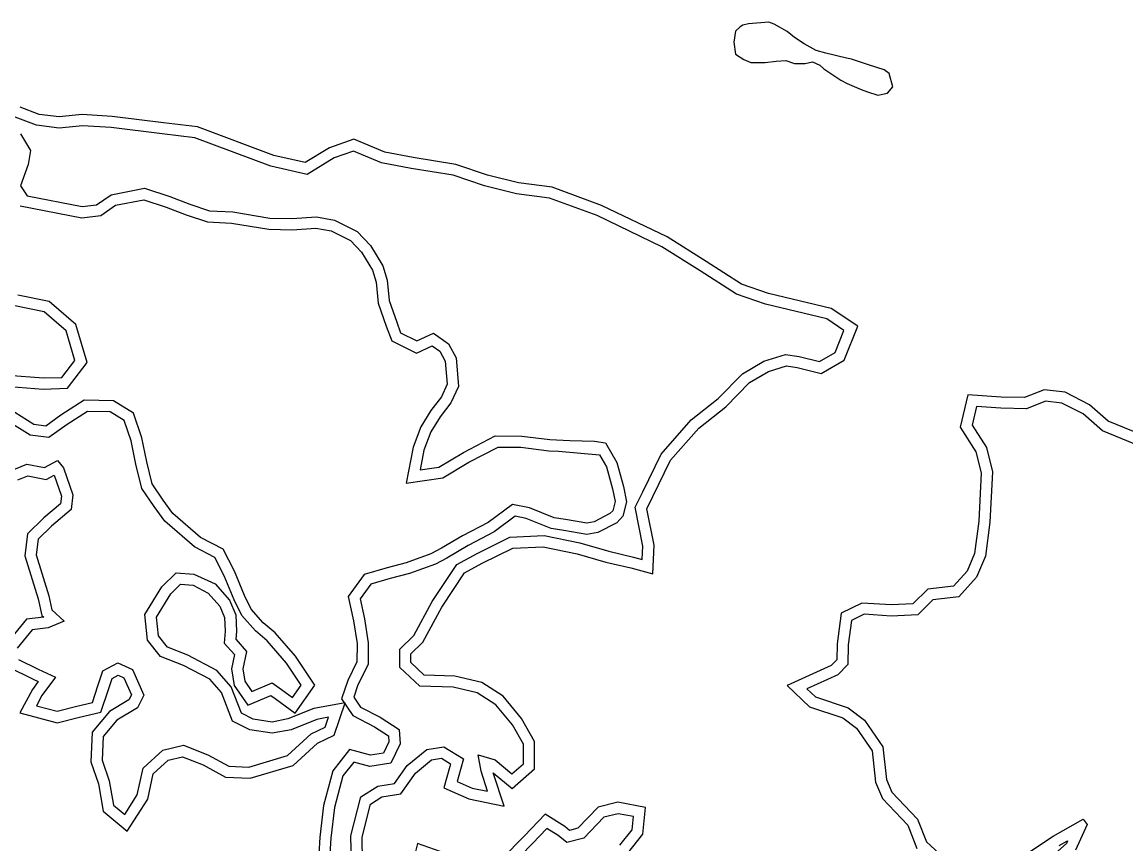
# Model space of a CAD drawing. Extents: x 2160437 to 2172832, y 205694 to 212444.
# Drawn here: x 2165488.9 to 2165786.1, y 209174.3 to 209395.7 of the extents above; entities that cross this region are included whole.
import ezdxf

# ---------------------------------------------------------------- set-up
doc = ezdxf.new("R2010")
doc.units = 0
for name, color, linetype in [('RD_EX_H2O', 7, 'Continuous'), ('RD_EX_VEG_ShrubLine', 7, 'Continuous'), ('RD_EX_VEG_TreeLine', 7, 'Continuous')]:
    doc.layers.add(name, color=color, linetype=linetype)

msp = doc.modelspace()

# ---------------------------------------------------------------- linework, layer by layer
at = {"layer": 'RD_EX_H2O'}
for points in [[(2165577.56, 209169.07), (2165577.4, 209176.46), (2165580.04, 209186.91), (2165584.69, 209189.8), (2165589.15, 209190.54), (2165592.56, 209195.34), (2165597.82, 209199.72), (2165602.42, 209200.45), (2165607.75, 209197.22), (2165606.9, 209194.28), (2165606, 209191.04), (2165610.04, 209189.29), (2165614.21, 209188.44), (2165612.44, 209193.86), (2165611.68, 209198.29), (2165616.28, 209196.88), (2165620.76, 209193.16), (2165623.85, 209195.83), (2165623.87, 209201.09), (2165620.89, 209206.33), (2165616.4, 209211.77), (2165611.44, 209214.93), (2165604.96, 209216.5), (2165595.95, 209216.77), (2165590.56, 209221.81), (2165590.57, 209226.75), (2165594.35, 209230.44), (2165599.32, 209239.58), (2165605.93, 209249.55), (2165611.39, 209252.52), (2165620.24, 209256.91), (2165629.42, 209257.32), (2165639.08, 209255.34), (2165646.84, 209253.08), (2165653.51, 209251.52), (2165655.86, 209250.88), (2165656.02, 209254.5), (2165653.98, 209264.94), (2165655.98, 209269.14), (2165660.99, 209279.27), (2165668.99, 209288.48), (2165676.31, 209294.22), (2165682.83, 209300.91), (2165688.6, 209304.3), (2165694.46, 209306.14), (2165698.15, 209305.55), (2165703.59, 209304.18), (2165707.82, 209306.66), (2165710.17, 209312.56), (2165705.52, 209315.68), (2165689.02, 209319.65), (2165681.26, 209322.32), (2165671.49, 209328.67), (2165661.11, 209335.14), (2165643.7, 209343.52), (2165630.91, 209348.25), (2165621.99, 209349.35), (2165613.36, 209351.5), (2165604.92, 209354.39), (2165593.64, 209356.19), (2165585.69, 209357.72), (2165578.09, 209360.87), (2165572.89, 209359.09), (2165565.64, 209354.64), (2165555.82, 209356.86), (2165535.37, 209364.5), (2165526.6, 209365.54), (2165512.83, 209367.25), (2165505.13, 209367.72), (2165498.82, 209367.12), (2165492.79, 209367.85), (2165487, 209370.06)], [(2165488.48, 209365.53), (2165491.1, 209361.09), (2165490.53, 209357.26), (2165488.48, 209351.53), (2165490.2, 209348.86), (2165505.08, 209345.93), (2165508.92, 209346.4), (2165512.83, 209349.16), (2165521.86, 209350.87), (2165528.69, 209348.66), (2165534.02, 209346.56), (2165539.38, 209344.81), (2165545.6, 209344.5), (2165555.55, 209342.85), (2165561.54, 209342.73), (2165568.13, 209343.16), (2165573.02, 209342.31), (2165579.11, 209339.24), (2165582.67, 209335.48), (2165586.02, 209330.03), (2165587.14, 209326.13), (2165587.69, 209320.61), (2165589.74, 209314.79), (2165590.79, 209311.96), (2165595.13, 209309.76), (2165599.65, 209311.84), (2165603.66, 209309.01), (2165605.77, 209305.17), (2165606.41, 209297.52), (2165604.36, 209293.12), (2165601.4, 209289.3), (2165598.96, 209285.25), (2165597.04, 209280.33), (2165596.04, 209275.01), (2165601.1, 209275.76), (2165607.71, 209279.68), (2165616.29, 209284.18), (2165623.4, 209284.11), (2165630.93, 209283.17), (2165636.33, 209282.95), (2165643.01, 209282.76), (2165645.97, 209282.35), (2165649.05, 209277.03), (2165650.77, 209270.58), (2165651.6, 209266.4), (2165650.64, 209262.51), (2165648.97, 209260.8), (2165643.9, 209258.19), (2165640.97, 209257.63), (2165634.73, 209258.72), (2165631.31, 209259.2), (2165624.59, 209261.96), (2165621.66, 209262.53), (2165615.98, 209258.33), (2165608.94, 209254.65), (2165603.25, 209251.27), (2165600.17, 209249.64), (2165593.2, 209247.15), (2165588.02, 209245.73), (2165582.81, 209244.23), (2165579.87, 209240.26), (2165581.08, 209234.91), (2165582.08, 209228.47), (2165582.03, 209222.63), (2165579.32, 209217.15), (2165578.19, 209213.79), (2165579.97, 209211.14), (2165585.26, 209208.43), (2165590.37, 209205.11), (2165590.71, 209201.19), (2165588.2, 209196.03), (2165582.52, 209195.11), (2165578.17, 209196.27), (2165575.25, 209192.56), (2165573.02, 209184.06), (2165572, 209175.84), (2165571.74, 209171.59)], [(2165485.04, 209300.54), (2165494.61, 209299.79), (2165499.58, 209299.94), (2165503.07, 209304.52), (2165500.72, 209312.52), (2165494.79, 209317.56), (2165486.89, 209319.21)], [(2165791.33, 209280.8), (2165779.76, 209285.54), (2165774.55, 209290.08), (2165768.82, 209293.03), (2165764.47, 209293.56), (2165759.36, 209291.47), (2165752.4, 209291.66), (2165745.88, 209292.1), (2165744.69, 209287.09), (2165748.51, 209281.07), (2165750.13, 209274.49), (2165749.45, 209260.9), (2165748.25, 209251.75), (2165745.88, 209246.13), (2165741.11, 209240.8), (2165734.1, 209240.05), (2165730.06, 209235.98), (2165722.91, 209235.62), (2165715.58, 209236.11), (2165712.16, 209234.45), (2165711.3, 209227.92), (2165711.21, 209222.6), (2165708.48, 209219.82), (2165700.17, 209216.06), (2165702.5, 209213.84), (2165711.26, 209210.95), (2165715.7, 209207.57), (2165720.66, 209200.41), (2165721.58, 209191.65), (2165723.07, 209188.16), (2165729.98, 209180.91), (2165732.36, 209174.81), (2165735.84, 209171.72)], [(2165487.92, 209223.93), (2165493.17, 209221.33), (2165497.86, 209219.2), (2165494.21, 209214.27), (2165492.71, 209211.49), (2165498.31, 209210), (2165503.59, 209211.33), (2165507.8, 209212.33), (2165509.3, 209216.84), (2165510.64, 209220.88), (2165514.65, 209223.04), (2165518.56, 209221.22), (2165521.63, 209214.31), (2165519.94, 209210.93), (2165514.39, 209207.63), (2165510.66, 209203.24), (2165510.44, 209196.8), (2165512.32, 209191.23), (2165513.5, 209184.67), (2165516.51, 209182.15), (2165519.89, 209187.5), (2165521.44, 209194.68), (2165526.78, 209199.53), (2165532.31, 209200.84), (2165538.9, 209198.27), (2165544.5, 209195.24), (2165549.92, 209194.97), (2165560.38, 209198.04), (2165566.71, 209203.91), (2165570.47, 209205.73), (2165571.37, 209208.37), (2165568.26, 209207.8), (2165561.3, 209205.03), (2165556.24, 209204.06), (2165550.19, 209204.98), (2165545.53, 209207.37), (2165542.58, 209215.04), (2165539.44, 209218.61), (2165532.29, 209222.34), (2165526.14, 209224.76), (2165522.68, 209229.15), (2165521.94, 209236.07), (2165526.51, 209243.49), (2165530.34, 209247.29), (2165535.14, 209246.97), (2165540.86, 209244.29), (2165544.68, 209239.91), (2165546.39, 209235.97), (2165546.57, 209231.48), (2165546.41, 209229.38), (2165549.27, 209226.1), (2165548.31, 209221.4), (2165548.85, 209218.11), (2165550.76, 209215.35), (2165556.23, 209217.65), (2165558.75, 209215.85), (2165561.69, 209213.68), (2165564.05, 209217.04), (2165560.1, 209222.97), (2165554.86, 209228.98), (2165551.69, 209231.66), (2165548.03, 209235.79), (2165545.98, 209239.97), (2165543.31, 209246.52), (2165540.78, 209251.46), (2165535.26, 209254.28), (2165527.27, 209261.24), (2165524.41, 209265.14), (2165521.13, 209270.01), (2165519.53, 209276.53), (2165518.22, 209282.89), (2165516.37, 209288.34), (2165512.59, 209290.66), (2165506.45, 209290.75), (2165500.99, 209287.27), (2165496.04, 209283.7), (2165491.03, 209284.39), (2165484.82, 209288.19)], [(2165485.58, 209274.68), (2165490.14, 209276.56), (2165494.91, 209275.62), (2165498.42, 209277.51), (2165500.06, 209275.56), (2165502.54, 209268.27), (2165502.09, 209264.39), (2165496.75, 209259.85), (2165493.16, 209256.36), (2165492.66, 209252.18), (2165496.08, 209241.07), (2165496.92, 209237.33), (2165500.2, 209234.28), (2165495.88, 209232.43), (2165491.57, 209231.94), (2165487.52, 209227.02)], [(2165649.86, 209173.91), (2165653.15, 209178.04), (2165653.51, 209181.6), (2165649.37, 209182.4), (2165645.5, 209181.48), (2165640.09, 209175.85), (2165635.54, 209174.6), (2165633.26, 209176.52), (2165630.2, 209178.43), (2165626.29, 209174.35), (2165619.83, 209167.77)], [(2165760.38, 209172.35), (2165766.54, 209176.39), (2165774.55, 209180.91), (2165775.63, 209179.47), (2165772.53, 209172.59)]]:
    msp.add_lwpolyline(points, dxfattribs=at)
at = {"layer": 'RD_EX_VEG_ShrubLine'}
msp.add_lwpolyline([(2165684.45, 209395.19), (2165682.91, 209394.78), (2165682.19, 209394.38), (2165680.94, 209393.21), (2165680.52, 209390.21), (2165681, 209387), (2165683.18, 209385.58), (2165685.11, 209384.81), (2165688.91, 209384.76), (2165691.9, 209385.16), (2165694.49, 209385.27), (2165696.87, 209384.49), (2165699.7, 209384.5), (2165701.72, 209384.97), (2165703.69, 209384.09), (2165704.78, 209383.06), (2165709.34, 209380.04), (2165711.02, 209379.11), (2165714.84, 209377.5), (2165716.47, 209376.87), (2165719.26, 209375.99), (2165721.88, 209376.55), (2165723.33, 209378.18), (2165722.38, 209381.78), (2165721, 209382.76), (2165716.81, 209384.17), (2165712.21, 209385.67), (2165710.86, 209385.9), (2165705.29, 209387.29), (2165702.7, 209387.99), (2165699.42, 209389.81), (2165696.81, 209391.51), (2165694.88, 209393.1), (2165691.41, 209395.09), (2165689.93, 209395.66)], close=True, dxfattribs=at)
for points in [[(2165580.56, 209169.5), (2165580.41, 209176.12), (2165582.65, 209185), (2165585.77, 209186.94), (2165590.88, 209187.78), (2165594.78, 209193.28), (2165599.11, 209196.89), (2165601.8, 209197.32), (2165604.23, 209195.85), (2165604.01, 209195.1), (2165602.42, 209189.33), (2165609.14, 209186.42), (2165618.66, 209184.47), (2165615.73, 209193.43), (2165620.79, 209189.23), (2165626.85, 209194.45), (2165626.88, 209201.88), (2165623.36, 209208.04), (2165618.41, 209214.05), (2165612.63, 209217.73), (2165605.36, 209219.48), (2165597.17, 209219.74), (2165593.56, 209223.11), (2165593.57, 209225.48), (2165596.77, 209228.6), (2165601.89, 209238.03), (2165608.02, 209247.27), (2165612.77, 209249.86), (2165621.01, 209253.94), (2165629.19, 209254.31), (2165638.36, 209252.43), (2165646.08, 209250.17), (2165652.78, 209248.61), (2165658.7, 209247.01), (2165659.03, 209254.72), (2165657.11, 209264.54), (2165658.68, 209267.83), (2165663.5, 209277.6), (2165671.06, 209286.3), (2165678.32, 209291.99), (2165684.69, 209298.53), (2165689.83, 209301.54), (2165694.69, 209303.07), (2165697.54, 209302.61), (2165704.04, 209300.97), (2165710.23, 209304.59), (2165713.86, 209313.71), (2165706.74, 209318.47), (2165689.86, 209322.53), (2165682.58, 209325.04), (2165673.1, 209331.2), (2165662.56, 209337.78), (2165644.88, 209346.28), (2165631.62, 209351.19), (2165622.54, 209352.31), (2165614.21, 209354.39), (2165605.65, 209357.31), (2165594.16, 209359.14), (2165586.55, 209360.61), (2165578.19, 209364.07), (2165571.61, 209361.82), (2165565.12, 209357.83), (2165556.68, 209359.75), (2165536.08, 209367.44), (2165526.96, 209368.51), (2165513.11, 209370.24), (2165505.08, 209370.73), (2165498.86, 209370.14), (2165493.51, 209370.78), (2165488.32, 209372.76)], [(2165792.51, 209283.56), (2165781.35, 209288.13), (2165776.25, 209292.58), (2165769.72, 209295.95), (2165764.06, 209296.63), (2165758.81, 209294.49), (2165752.54, 209294.65), (2165743.54, 209295.27), (2165741.48, 209286.55), (2165745.72, 209279.88), (2165747.11, 209274.2), (2165746.46, 209261.17), (2165745.33, 209252.54), (2165743.31, 209247.75), (2165739.64, 209243.66), (2165732.72, 209242.92), (2165728.75, 209238.92), (2165722.93, 209238.63), (2165714.98, 209239.15), (2165709.4, 209236.44), (2165708.31, 209228.14), (2165708.23, 209223.85), (2165706.73, 209222.32), (2165694.88, 209216.96), (2165700.92, 209211.21), (2165709.84, 209208.26), (2165713.51, 209205.47), (2165717.75, 209199.34), (2165718.64, 209190.88), (2165720.53, 209186.49), (2165727.4, 209179.27), (2165729.82, 209173.05)], [(2165651.99, 209171.77), (2165656.05, 209176.86), (2165656.77, 209184.03), (2165649.3, 209185.47), (2165643.95, 209184.2), (2165638.5, 209178.52), (2165636.27, 209177.91), (2165635.03, 209178.95), (2165629.72, 209182.26), (2165624.14, 209176.44), (2165618.04, 209170.23)], [(2165768.1, 209173.82), (2165770.37, 209175.11), (2165770.05, 209174.4), (2165761.48, 209166.73)], [(2165601.48, 209172.26), (2165595.3, 209174.34), (2165592.86, 209164.32)]]:
    msp.add_lwpolyline(points, dxfattribs=at)
at = {"layer": 'RD_EX_VEG_TreeLine'}
for points in [[(2165488.37, 209346.16), (2165504.97, 209342.89), (2165510.04, 209343.52), (2165514.03, 209346.34), (2165521.66, 209347.78), (2165527.67, 209345.83), (2165533.01, 209343.73), (2165538.83, 209341.84), (2165545.28, 209341.51), (2165555.27, 209339.86), (2165561.61, 209339.73), (2165567.97, 209340.15), (2165572.07, 209339.43), (2165577.29, 209336.79), (2165580.27, 209333.64), (2165583.25, 209328.81), (2165584.18, 209325.56), (2165584.74, 209319.96), (2165586.92, 209313.77), (2165588.39, 209309.82), (2165595.07, 209306.43), (2165599.33, 209308.4), (2165601.36, 209306.96), (2165602.83, 209304.29), (2165603.36, 209298.07), (2165601.79, 209294.69), (2165598.92, 209291), (2165596.26, 209286.58), (2165594.15, 209281.16), (2165592.31, 209271.42), (2165602.13, 209272.88), (2165609.17, 209277.06), (2165617.02, 209281.18), (2165623.19, 209281.12), (2165630.68, 209280.18), (2165633.33, 209280.07), (2165644.37, 209279.12), (2165646.26, 209275.87), (2165647.85, 209269.9), (2165648.52, 209266.47), (2165647.92, 209264.02), (2165647.16, 209263.24), (2165642.91, 209261.05), (2165640.95, 209260.68), (2165635.2, 209261.68), (2165632.1, 209262.11), (2165625.46, 209264.84), (2165620.94, 209265.73), (2165614.38, 209260.88), (2165607.47, 209257.27), (2165601.79, 209253.89), (2165598.96, 209252.39), (2165592.3, 209250.01), (2165587.21, 209248.61), (2165581.01, 209246.83), (2165576.64, 209240.95), (2165578.13, 209234.35), (2165579.08, 209228.25), (2165579.03, 209223.34), (2165576.54, 209218.3), (2165574.88, 209213.35), (2165577.91, 209208.83), (2165583.75, 209205.83), (2165587.51, 209203.39), (2165587.65, 209201.75), (2165586.18, 209198.75), (2165582.67, 209198.17), (2165577.04, 209199.67), (2165572.51, 209193.93), (2165570.06, 209184.63), (2165569.01, 209176.11), (2165568.73, 209171.42)], [(2165485.54, 209297.49), (2165494.54, 209296.78), (2165501.1, 209296.99), (2165506.38, 209303.91), (2165503.35, 209314.23), (2165496.15, 209320.35), (2165487.75, 209322.1)], [(2165485.15, 209221.96), (2165491.88, 209218.62), (2165493.24, 209218), (2165491.68, 209215.89), (2165488.25, 209209.57), (2165498.29, 209206.9), (2165504.3, 209208.42), (2165510.11, 209209.79), (2165512.15, 209215.89), (2165513.12, 209218.8), (2165514.75, 209219.69), (2165516.28, 209218.97), (2165518.31, 209214.39), (2165517.65, 209213.05), (2165512.42, 209209.95), (2165507.7, 209204.38), (2165507.42, 209196.35), (2165509.41, 209190.48), (2165510.73, 209183.07), (2165517.21, 209177.65), (2165522.71, 209186.35), (2165524.17, 209193.1), (2165528.22, 209196.79), (2165532.1, 209197.7), (2165537.63, 209195.55), (2165543.67, 209192.28), (2165550.28, 209191.94), (2165561.9, 209195.36), (2165568.42, 209201.4), (2165572.91, 209203.58), (2165575.87, 209212.24), (2165567.43, 209210.7), (2165560.46, 209207.93), (2165556.18, 209207.1), (2165551.13, 209207.87), (2165547.92, 209209.51), (2165545.19, 209216.61), (2165541.33, 209221.01), (2165533.53, 209225.07), (2165527.99, 209227.25), (2165525.57, 209230.33), (2165525.03, 209235.37), (2165528.88, 209241.61), (2165531.49, 209244.2), (2165534.94, 209243.97), (2165534.94, 209243.97), (2165539.02, 209241.84), (2165542.12, 209238.29), (2165543.41, 209235.29), (2165543.57, 209231.54), (2165543.32, 209228.35), (2165546.03, 209225.25), (2165545.26, 209221.45), (2165546, 209216.96), (2165549.68, 209211.65), (2165555.85, 209214.23), (2165556.99, 209213.42), (2165562.38, 209209.44), (2165567.68, 209216.99), (2165562.49, 209224.8), (2165556.98, 209231.12), (2165553.79, 209233.81), (2165550.55, 209237.47), (2165548.72, 209241.2), (2165546.04, 209247.77), (2165543, 209253.69), (2165536.95, 209256.78), (2165529.49, 209263.28), (2165526.87, 209266.86), (2165523.91, 209271.24), (2165522.46, 209277.2), (2165521.12, 209283.68), (2165518.86, 209290.33), (2165513.45, 209293.65), (2165505.59, 209293.77), (2165499.31, 209289.75), (2165495.26, 209286.84), (2165492.06, 209287.27), (2165486.89, 209290.44)], [(2165487.74, 209272.32), (2165490.45, 209273.44), (2165495.38, 209272.47), (2165497.54, 209273.63), (2165499.48, 209267.95), (2165499.25, 209265.91), (2165494.74, 209262.07), (2165490.31, 209257.77), (2165489.61, 209251.9), (2165493.18, 209240.29), (2165494.2, 209235.77), (2165494.69, 209235.32), (2165490.03, 209234.78), (2165484.38, 209227.92)]]:
    msp.add_lwpolyline(points, dxfattribs=at)

doc.saveas('drawing.dxf')
